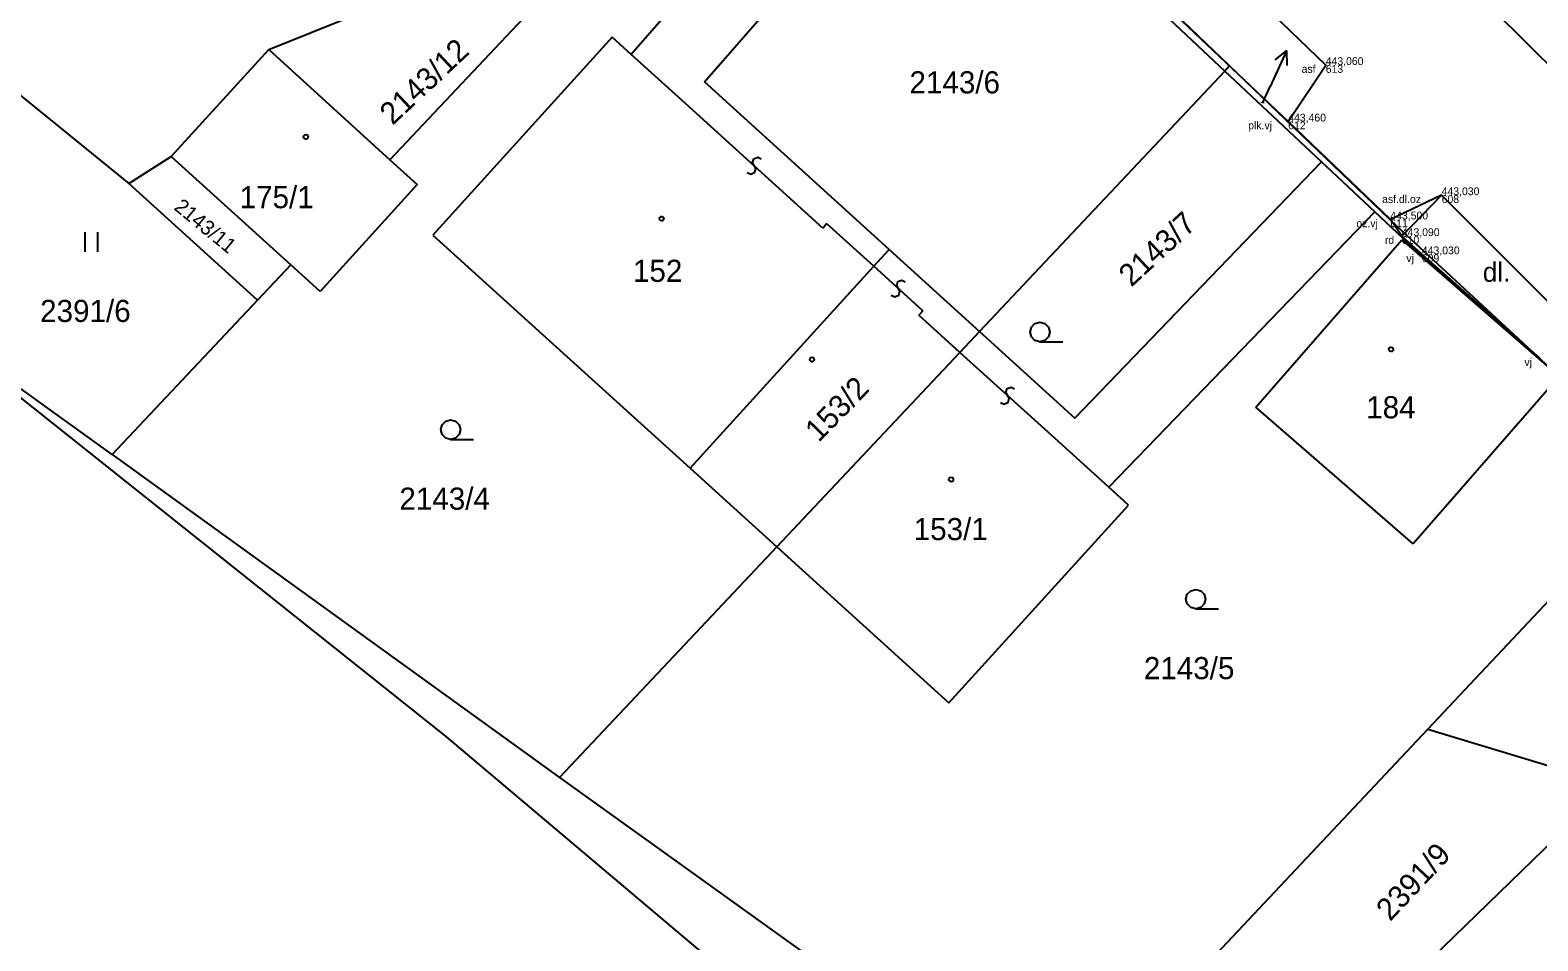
# Model space of a CAD drawing. Extents: x -747792 to -745414, y -1093712 to -1091463.
# Drawn here: x -746639.4 to -746581.5, y -1093215.1 to -1093180.1 of the extents above; entities that cross this region are included whole.
import ezdxf

# ---------------------------------------------------------------- set-up
doc = ezdxf.new("R2010")
doc.units = 0
for name, color, linetype in [('Budovy', 7, 'Continuous'), ('Doplňkové značky', 7, 'Continuous'), ('Hladina', 7, 'Continuous'), ('Koleje_dopravní prvky', 7, 'Continuous'), ('Kultury', 7, 'Continuous'), ('Nezařazené objekty', 7, 'Continuous'), ('Nivelační značky_hrany', 7, 'Continuous'), ('Ploty_opěrné zdi', 7, 'Continuous'), ('Popisy objektů_povrchů', 7, 'Continuous'), ('Pracovní_bod PPBP - výška', 7, 'Continuous'), ('Pracovní_bod ZPBP - číslo', 7, 'Continuous'), ('Rozhraní ploch', 7, 'Continuous'), ('Stromy_porost', 7, 'Continuous'), ('Výškopis', 7, 'Continuous')]:
    doc.layers.add(name, color=color, linetype=linetype)

msp = doc.modelspace()

# ---------------------------------------------------------------- linework, layer by layer
at = {"layer": 'Budovy'}
for points in [[(-746637.29, -1093187.89), (-746637.29, -1093188.64)], [(-746636.79, -1093188.64), (-746636.79, -1093187.89)], [(-746600.63, -1093192.1), (-746600.82, -1093192.05), (-746600.955, -1093191.91), (-746601.005, -1093191.725), (-746600.955, -1093191.54), (-746600.82, -1093191.4), (-746600.63, -1093191.35), (-746600.44, -1093191.4), (-746600.305, -1093191.54), (-746600.255, -1093191.725), (-746600.305, -1093191.91), (-746600.44, -1093192.05), (-746600.63, -1093192.1), (-746599.755, -1093192.1)], [(-746623.25, -1093195.85), (-746623.44, -1093195.8), (-746623.575, -1093195.66), (-746623.625, -1093195.475), (-746623.575, -1093195.29), (-746623.44, -1093195.15), (-746623.25, -1093195.1), (-746623.06, -1093195.15), (-746622.925, -1093195.29), (-746622.875, -1093195.475), (-746622.925, -1093195.66), (-746623.06, -1093195.8), (-746623.25, -1093195.85), (-746622.375, -1093195.85)], [(-746594.65, -1093202.36), (-746594.84, -1093202.31), (-746594.975, -1093202.17), (-746595.025, -1093201.985), (-746594.975, -1093201.8), (-746594.84, -1093201.66), (-746594.65, -1093201.61), (-746594.46, -1093201.66), (-746594.325, -1093201.8), (-746594.275, -1093201.985), (-746594.325, -1093202.17), (-746594.46, -1093202.31), (-746594.65, -1093202.36), (-746593.775, -1093202.36)]]:
    msp.add_lwpolyline(points, dxfattribs=at)
at = {"layer": 'Doplňkové značky'}
for points in [[(-746591.171, -1093180.923), (-746591.79, -1093182.29)], [(-746591.605, -1093181.276), (-746591.171, -1093180.923), (-746591.15, -1093181.482)], [(-746592.09, -1093182.94), (-746591.79, -1093182.29)]]:
    msp.add_lwpolyline(points, dxfattribs=at)
at = {"layer": 'Hladina'}
for p, q in [((-746589.66, -1093181.47), (-746589.66, -1093181.47)), ((-746591.1, -1093183.64), (-746591.1, -1093183.64)), ((-746585.21, -1093186.47), (-746585.21, -1093186.47)), ((-746587.18, -1093187.4), (-746587.18, -1093187.4)), ((-746586.74, -1093188.04), (-746586.74, -1093188.04)), ((-746585.97, -1093188.74), (-746585.97, -1093188.74))]:
    msp.add_line(p, q, dxfattribs=at)
at = {"layer": 'Kultury'}
for points in [[(-746614.23, -1093182.95), (-746616.32, -1093181.06)], [(-746608.97, -1093187.73), (-746614.23, -1093182.95)], [(-746611.871, -1093185.601), (-746611.726, -1093185.665), (-746611.578, -1093185.59), (-746611.538, -1093185.443), (-746611.659, -1093185.219), (-746611.609, -1093185.075), (-746611.46, -1093185.015), (-746611.329, -1093185.079)], [(-746608.97, -1093187.73), (-746608.82, -1093187.56)], [(-746607.01, -1093189.2), (-746608.82, -1093187.56)], [(-746605.13, -1093190.91), (-746607.01, -1093189.2)], [(-746606.341, -1093190.316), (-746606.196, -1093190.38), (-746606.048, -1093190.305), (-746606.008, -1093190.158), (-746606.129, -1093189.934), (-746606.079, -1093189.79), (-746605.93, -1093189.73), (-746605.799, -1093189.794)], [(-746605.13, -1093190.91), (-746605.28, -1093191.08)], [(-746603.7, -1093192.51), (-746605.28, -1093191.08)], [(-746600.05, -1093195.82), (-746603.7, -1093192.51)], [(-746602.146, -1093194.426), (-746602.001, -1093194.49), (-746601.852, -1093194.415), (-746601.813, -1093194.268), (-746601.934, -1093194.044), (-746601.884, -1093193.9), (-746601.735, -1093193.84), (-746601.604, -1093193.904)], [(-746597.99, -1093197.68), (-746600.05, -1093195.82)]]:
    msp.add_lwpolyline(points, dxfattribs=at)
at = {"layer": 'Nezařazené objekty'}
msp.add_line((-746585.21, -1093186.47), (-746587.18, -1093187.4), dxfattribs=at)
for points in [[(-746602.14, -1093173.16), (-746591.1, -1093183.64)], [(-746586.74, -1093188.04), (-746587.18, -1093187.4)]]:
    msp.add_lwpolyline(points, dxfattribs=at)
at = {"layer": 'Nivelační značky_hrany'}
for points in [[(-746621.78, -1093144.65), (-746614.33, -1093150.3), (-746605.58, -1093157.9), (-746584.52, -1093178.06), (-746562.55, -1093199.83)], [(-746591.1, -1093183.64), (-746589.66, -1093181.47), (-746600.06, -1093171.45), (-746602.14, -1093173.16)], [(-746579.51, -1093192.18), (-746585.21, -1093186.47), (-746586.74, -1093188.04)]]:
    msp.add_lwpolyline(points, dxfattribs=at)
at = {"layer": 'Ploty_opěrné zdi'}
for points in [[(-746628.81, -1093184.145), (-746628.76, -1093184.155), (-746628.735, -1093184.2), (-746628.725, -1093184.23), (-746628.735, -1093184.275), (-746628.775, -1093184.31), (-746628.81, -1093184.315), (-746628.855, -1093184.3), (-746628.885, -1093184.27), (-746628.895, -1093184.23), (-746628.885, -1093184.185), (-746628.845, -1093184.15)], [(-746615.15, -1093187.285), (-746615.1, -1093187.295), (-746615.075, -1093187.34), (-746615.065, -1093187.37), (-746615.075, -1093187.415), (-746615.115, -1093187.45), (-746615.15, -1093187.455), (-746615.195, -1093187.44), (-746615.225, -1093187.41), (-746615.235, -1093187.37), (-746615.225, -1093187.325), (-746615.185, -1093187.29)], [(-746587.15, -1093192.305), (-746587.1, -1093192.315), (-746587.075, -1093192.36), (-746587.065, -1093192.39), (-746587.075, -1093192.435), (-746587.115, -1093192.47), (-746587.15, -1093192.475), (-746587.195, -1093192.46), (-746587.225, -1093192.43), (-746587.235, -1093192.39), (-746587.225, -1093192.345), (-746587.185, -1093192.31)], [(-746609.38, -1093192.695), (-746609.33, -1093192.705), (-746609.305, -1093192.75), (-746609.295, -1093192.78), (-746609.305, -1093192.825), (-746609.345, -1093192.86), (-746609.38, -1093192.865), (-746609.425, -1093192.85), (-746609.455, -1093192.82), (-746609.465, -1093192.78), (-746609.455, -1093192.735), (-746609.415, -1093192.7)], [(-746604.04, -1093197.305), (-746603.99, -1093197.315), (-746603.965, -1093197.36), (-746603.955, -1093197.39), (-746603.965, -1093197.435), (-746604.005, -1093197.47), (-746604.04, -1093197.475), (-746604.085, -1093197.46), (-746604.115, -1093197.43), (-746604.125, -1093197.39), (-746604.115, -1093197.345), (-746604.075, -1093197.31)]]:
    msp.add_lwpolyline(points, close=True, dxfattribs=at)
at = {"layer": 'Popisy objektů_povrchů'}
for points in [[(-746585.97, -1093188.74), (-746586.74, -1093188.04)], [(-746581.44, -1093192.73), (-746585.97, -1093188.74)]]:
    msp.add_lwpolyline(points, dxfattribs=at)
at = {"layer": 'Pracovní_bod PPBP - výška'}
msp.add_lwpolyline([(-746587.18, -1093187.4), (-746591.1, -1093183.64)], dxfattribs=at)
at = {"layer": 'Stromy_porost'}
for points in [[(-746606.35, -1093169.64), (-746616.32, -1093181.06)], [(-746613.51, -1093182.12), (-746604.31, -1093171.56)], [(-746604.31, -1093171.56), (-746593.53, -1093181.7)], [(-746593.35, -1093181.5), (-746602.3, -1093172.92)], [(-746616.43, -1093175.39), (-746625.58, -1093185.11)], [(-746630.23, -1093180.88), (-746619.04, -1093176.37)], [(-746617.05, -1093180.4), (-746623.94, -1093188.01)], [(-746616.32, -1093181.06), (-746617.05, -1093180.4)], [(-746633.98, -1093184.98), (-746630.23, -1093180.88)], [(-746630.23, -1093180.88), (-746625.58, -1093185.11)], [(-746640.88, -1093181.75), (-746635.6, -1093186.02)], [(-746593.53, -1093181.7), (-746602.95, -1093191.71)], [(-746593.35, -1093181.5), (-746593.53, -1093181.7)], [(-746589.82, -1093185.19), (-746593.53, -1093181.7)], [(-746586.9, -1093187.68), (-746593.35, -1093181.5)], [(-746606.42, -1093188.55), (-746613.51, -1093182.12)], [(-746635.6, -1093186.02), (-746633.98, -1093184.98)], [(-746633.98, -1093184.98), (-746629.38, -1093189.15)], [(-746625.58, -1093185.11), (-746624.53, -1093186.06)], [(-746599.29, -1093195.03), (-746589.82, -1093185.19)], [(-746587.78, -1093187.11), (-746589.82, -1093185.19)], [(-746630.66, -1093190.5), (-746635.6, -1093186.02)], [(-746624.53, -1093186.06), (-746628.26, -1093190.17)], [(-746587.78, -1093187.11), (-746597.99, -1093197.68)], [(-746585.4, -1093189.35), (-746587.78, -1093187.11)], [(-746580.7, -1093193.44), (-746586.9, -1093187.68)], [(-746623.94, -1093188.01), (-746614.06, -1093196.96)], [(-746592.34, -1093194.61), (-746586.74, -1093188.18)], [(-746586.74, -1093188.18), (-746585.4, -1093189.35)], [(-746607.01, -1093189.2), (-746606.42, -1093188.55)], [(-746606.42, -1093188.55), (-746602.95, -1093191.71)], [(-746629.38, -1093189.15), (-746630.66, -1093190.5)], [(-746628.26, -1093190.17), (-746629.38, -1093189.15)], [(-746614.06, -1093196.96), (-746607.01, -1093189.2)], [(-746585.4, -1093189.35), (-746580.7, -1093193.44)], [(-746630.66, -1093190.5), (-746636.24, -1093196.43)], [(-746623.42, -1093207.26), (-746644.3, -1093190.63)], [(-746636.24, -1093196.43), (-746644.3, -1093190.63)], [(-746602.95, -1093191.71), (-746603.7, -1093192.51)], [(-746602.95, -1093191.71), (-746599.29, -1093195.03)], [(-746610.73, -1093199.98), (-746603.7, -1093192.51)], [(-746580.86, -1093193.62), (-746586.3, -1093199.86)], [(-746586.3, -1093199.86), (-746592.34, -1093194.61)], [(-746636.24, -1093196.43), (-746619.07, -1093208.84)], [(-746614.06, -1093196.96), (-746610.73, -1093199.98)], [(-746585.74, -1093206.98), (-746576.78, -1093197.46)], [(-746597.23, -1093198.37), (-746597.99, -1093197.68)], [(-746604.13, -1093205.97), (-746597.23, -1093198.37)], [(-746610.73, -1093199.98), (-746619.07, -1093208.84)], [(-746610.73, -1093199.98), (-746604.13, -1093205.97)], [(-746598.5, -1093228.31), (-746623.42, -1093207.26)], [(-746594.24, -1093216.02), (-746585.74, -1093206.98)], [(-746585.74, -1093206.98), (-746578.72, -1093209.1)], [(-746619.07, -1093208.84), (-746600.22, -1093222.37)], [(-746578.72, -1093209.1), (-746588.6, -1093218.7)]]:
    msp.add_lwpolyline(points, dxfattribs=at)

# ---------------------------------------------------------------- texts
at = {"layer": 'Koleje_dopravní prvky'}
for s, height, rotation, p in [('2143/12', 0.85, 43.08643, (-746625.48, -1093183.81)), ('2143/11', 0.57, 320.51259, (-746633.907, -1093186.992)), ('2143/7', 0.85, 42.74265, (-746597.12, -1093190.022)), ('153/2', 0.85, 45.66474, (-746609.121, -1093195.988)), ('2391/9', 0.85, 46.86795, (-746587.185, -1093214.386))]:
    msp.add_text(s, height=height, rotation=rotation, dxfattribs=at).set_placement(p)
for s, height, p in [('2143/6', 0.85, (-746605.638, -1093182.56)), ('2761/27', 0.05, (-746592.223, -1093182.94)), ('175/1', 0.85, (-746631.35, -1093186.97)), ('152', 0.85, (-746616.253, -1093189.8)), ('2391/6', 0.85, (-746639.008, -1093191.34)), ('184', 0.85, (-746588.106, -1093195.04)), ('2143/4', 0.85, (-746625.218, -1093198.55)), ('153/1', 0.85, (-746605.476, -1093199.72)), ('2143/5', 0.85, (-746596.641, -1093205.06))]:
    msp.add_text(s, height=height, dxfattribs=at).set_placement(p)
at = {"layer": 'Pracovní_bod ZPBP - číslo'}
msp.add_text('dl.', height=0.75, rotation=0.32116, dxfattribs=at).set_placement((-746583.628, -1093189.8))
at = {"layer": 'Rozhraní ploch'}
for s, p in [(' asf', (-746590.697, -1093181.77)), ('613', (-746589.66, -1093181.77)), (' plk.vj', (-746592.749, -1093183.94)), ('612', (-746591.1, -1093183.94)), (' asf.dl.oz', (-746587.607, -1093186.77)), ('608', (-746585.21, -1093186.77)), (' oz.vj', (-746588.595, -1093187.7)), ('611', (-746587.18, -1093187.7)), (' rd', (-746587.501, -1093188.34)), ('610', (-746586.74, -1093188.34)), (' vj', (-746586.674, -1093189.04)), ('609', (-746585.97, -1093189.04)), (' vj', (-746582.144, -1093193.03))]:
    msp.add_text(s, height=0.3, dxfattribs=at).set_placement(p)
at = {"layer": 'Výškopis'}
for s, p in [('443,060', (-746589.66, -1093181.47)), ('443,460', (-746591.1, -1093183.64)), ('443,030', (-746585.21, -1093186.47)), ('443,500', (-746587.18, -1093187.4)), ('443,090', (-746586.74, -1093188.04)), ('443,030', (-746585.97, -1093188.74))]:
    msp.add_text(s, height=0.3, dxfattribs=at).set_placement(p)

doc.saveas('drawing.dxf')
